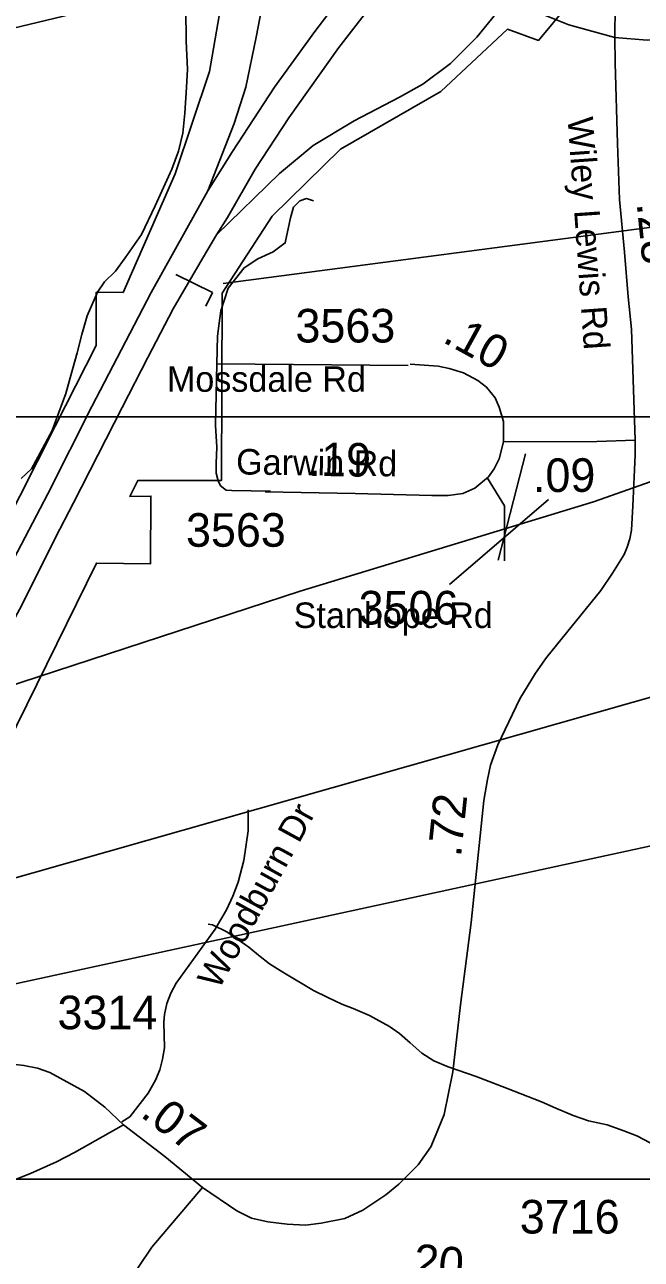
# Model space of a CAD drawing. Extents: x 1662474 to 1856135, y 779280 to 917889.
# Drawn here: x 1782822 to 1785120, y 823451 to 828048 of the extents above; entities that cross this region are included whole.
import ezdxf

# ---------------------------------------------------------------- set-up
doc = ezdxf.new("R2010")
doc.units = 0
for name, color, linetype in [('Exist Boundary Political City Limit New', 7, 'Continuous'), ('Exist Hydrographic Misc Water Feature', 7, 'Continuous'), ('Exist Road Non-System Type 51', 7, 'Continuous'), ('Exist Road Non-System Type 51 Label', 7, 'Continuous'), ('Exist Road Primary Interstate Divided Center Attributed', 7, 'Continuous'), ('Exist Road Primary Interstate Ramp 1 Lane Attributed', 7, 'Continuous'), ('Exist Road Primary Interstate Structure Cantilever Sign Number Label', 7, 'Continuous'), ('Exist Road Primary Interstate Structure Ovrhead Sign CELL', 7, 'Continuous'), ('Exist Road Primary Interstate Structure Standard Bridge Number Label', 7, 'Continuous'), ('Exist Road Primary NC Structure Cantilever Sign CELL', 7, 'Continuous'), ('Exist Road Secondary Mileage Hundredths English Label', 7, 'Continuous'), ('Exist Road Secondary Structure Standard Bridge Number Label', 7, 'Continuous'), ('Exist Road Secondary Type 51 Attributed', 7, 'Continuous'), ('Exist Road Secondary Type 51 Label', 7, 'Continuous'), ('Exist Road Secondary Type 51 Number Label', 7, 'Continuous'), ('Exist Utilities Electrical Transmission Line', 7, 'Continuous'), ('Map Preparation Boundary City Limit Buffer Line', 7, 'Continuous'), ('Map Preparation Inset Cut Line', 7, 'Continuous')]:
    doc.layers.add(name, color=color, linetype=linetype)

msp = doc.modelspace()

# ---------------------------------------------------------------- linework, layer by layer
at = {"layer": 'Exist Boundary Political City Limit New'}
for points in [[(1780370.2, 821881.1), (1781013.1, 822918.2), (1781477.4, 823734.9), (1781477.5, 823840.6), (1781536.1, 823837.9), (1781555.5, 824259.8), (1781728.8, 824232.1), (1782541.5, 825773.9), (1782936.2, 826552.5), (1783088.9, 826853.5), (1783089, 827051.7), (1783189.1, 827051.2), (1783383.2, 827492.5), (1783511.5, 827873.9), (1783644.9, 828645.9)], [(1784851.6, 828127.6), (1784736.2, 827989.2), (1784621.4, 828030.9), (1784373.2, 827798.9), (1783999.2, 827584.3), (1783744, 827335.1), (1783558.4, 827047.8), (1783555.4, 826351.2), (1783244.2, 826351.3), (1783214.4, 826291.1), (1783292.9, 826292.6), (1783290.8, 826039.9), (1783089.5, 826043.2), (1782644.2, 825139.2), (1782396, 824637.1), (1782235.9, 824313.4), (1782178.2, 824182.8), (1781882.8, 823745.4), (1780736.1, 821760.1), (1780217.8, 821056.5)]]:
    msp.add_lwpolyline(points, dxfattribs=at)
at = {"layer": 'Exist Hydrographic Misc Water Feature'}
for points in [[(1782809.1, 826357.9), (1782847.3, 826393.7), (1782879.7, 826453.5), (1782924.4, 826537.2), (1782975.2, 826674.9), (1782991.6, 826732.7), (1783018.3, 826826.5), (1783034.9, 826894.5), (1783055.4, 826964.3), (1783094, 827052.1), (1783120.2, 827089.9), (1783160.4, 827129.7), (1783196.9, 827179.4), (1783257.4, 827267), (1783308.2, 827372.7), (1783371.2, 827510.3), (1783395.6, 827576.2), (1783412, 827644.1), (1783418.6, 827718.1), (1783425.3, 827814), (1783429.6, 827882), (1783424.5, 827986.1), (1783423.3, 828106.1)], [(1783505.7, 824698.7), (1783521.7, 824696.6), (1783575.6, 824670.2), (1783657.2, 824613.6), (1783692.9, 824583.4), (1783734.7, 824551.1), (1783784.6, 824520.7), (1783898.2, 824451.9), (1783952.1, 824425.5), (1784003.8, 824401.2), (1784045.8, 824384.9), (1784107.5, 824358.4), (1784181.3, 824317.9), (1784219.1, 824291.7), (1784258.9, 824257.3), (1784302.5, 824219), (1784346.4, 824190.8), (1784400.3, 824168.4), (1784504.1, 824131.7), (1784617.7, 824088.8), (1784747.5, 824037.9), (1784801.2, 824013.5), (1784865.2, 823987.1), (1784923, 823966.7), (1784992.9, 823952.2), (1785054.7, 823929.8), (1785102.6, 823911.4), (1785152.5, 823885.1)]]:
    msp.add_lwpolyline(points, dxfattribs=at)
at = {"layer": 'Exist Road Non-System Type 51'}
for points in [[(1783898.4, 827392.1), (1783872.6, 827400.2), (1783848, 827392.1), (1783824.1, 827367.7), (1783813.1, 827328.6), (1783792.9, 827235.4), (1783748.2, 827202.6), (1783691.2, 827175.5), (1783639.9, 827142.8), (1783580.2, 827067.2), (1783553.2, 826981.9), (1783546.6, 826936.4), (1783540.9, 826887.9), (1783538, 826785.2)], [(1783538, 826785.2), (1783533.2, 826555.6), (1783538.2, 826474.2), (1783536.1, 826414.4), (1783536.4, 826377.9), (1783543.5, 826349.4), (1783551.6, 826331.2), (1783573.4, 826314.7), (1783594.4, 826312.9), (1783738, 826310.7)], [(1783538, 826785.2), (1784251.4, 826779.1)], [(1784546.4, 826359.6), (1784609.9, 826255.9), (1784609.9, 826052.2)], [(1783654.8, 825124.9), (1783655.4, 825046.2), (1783639.1, 824936.5), (1783617.2, 824855.7), (1783597.6, 824803.4), (1783574.2, 824752.2), (1783532.5, 824679.8), (1783387.1, 824478.8), (1783366.4, 824442.5), (1783351.6, 824403.7), (1783343, 824362.8), (1783341.1, 824334.7), (1783343, 824238.4), (1783336.4, 824196.9), (1783325.6, 824156.4), (1783309.9, 824117.6), (1783282.1, 824069.4), (1783214.1, 823981.1), (1783184.5, 823962.8)]]:
    msp.add_lwpolyline(points, dxfattribs=at)
at = {"layer": 'Exist Road Primary Interstate Divided Center Attributed'}
for points in [[(1784197.1, 828406.2), (1784148, 828344.4), (1784043.5, 828207.8), (1783902.8, 828022.2), (1783753.6, 827815.3), (1783596.9, 827575.9), (1783504.4, 827428.5)], [(1783537.1, 827265), (1783578, 827330.4), (1783681.5, 827510.3), (1783806.9, 827701.1), (1783992.2, 827962.8), (1784237.4, 828278.9), (1784290.5, 828349.1)], [(1783504.4, 827428.5), (1783294.1, 827051), (1783072.4, 826626), (1782908.2, 826301.7), (1782653, 825814.6), (1782465.3, 825443.4), (1782226.5, 824992.4), (1782024, 824591.3), (1781864.8, 824287.8)], [(1781978.4, 824273.8), (1782000.6, 824321.1), (1782103, 824516.4), (1782220.3, 824741.7), (1782325.8, 824962.5), (1782494.9, 825279.6), (1782582.3, 825448.2), (1782737.5, 825749.3), (1782812.1, 825886.9), (1782935.8, 826135.9), (1783004, 826267.1), (1783185.8, 826622.6), (1783281.7, 826808.7), (1783375.5, 826990.1), (1783485.3, 827177.8), (1783537.1, 827265)]]:
    msp.add_lwpolyline(points, dxfattribs=at)
at = {"layer": 'Exist Road Primary Interstate Ramp 1 Lane Attributed'}
for points in [[(1783820, 828627.2), (1783793.3, 828567.9), (1783760.6, 828437), (1783717, 828169.9), (1783684.3, 828000.9), (1783646.1, 827815.6), (1783602.5, 827679.3), (1783504.4, 827428.5)], [(1783537.1, 827265), (1783771.5, 827494), (1783896.8, 827597.5), (1784049.4, 827690.2), (1784218.3, 827777.4), (1784305.5, 827826.5), (1784409.1, 827902.8), (1784507.2, 828000.9), (1784578, 828088.1), (1784629.5, 828148.3)]]:
    msp.add_lwpolyline(points, dxfattribs=at)
at = {"layer": 'Exist Road Primary Interstate Structure Cantilever Sign Number Label'}
for p, q in [((1783561.3, 827084.5), (1787375.6, 827585.7)), ((1782332.2, 824742.6), (1786976.6, 826061.5))]:
    msp.add_line(p, q, dxfattribs=at)
at = {"layer": 'Exist Road Primary Interstate Structure Ovrhead Sign CELL'}
msp.add_line((1781794.8, 823750.1), (1785518, 823749.5), dxfattribs=at)
at = {"layer": 'Exist Road Primary Interstate Structure Standard Bridge Number Label'}
msp.add_line((1782248.6, 824359.3), (1785510.5, 825068.4), dxfattribs=at)
at = {"layer": 'Exist Road Primary NC Structure Cantilever Sign CELL'}
for q in [(1783385.9, 827117.4), (1783497.6, 826999.9)]:
    msp.add_line((1783522.5, 827051.2), q, dxfattribs=at)
at = {"layer": 'Exist Road Secondary Structure Standard Bridge Number Label'}
msp.add_line((1783929, 828311.1), (1780249, 827425.1), dxfattribs=at)
at = {"layer": 'Exist Road Secondary Type 51 Attributed'}
for points in [[(1785023.9, 828239.1), (1785020.5, 828000.1)], [(1785020.5, 828000.1), (1784849.3, 828047.4), (1784725.4, 828096.6), (1784629.5, 828148.3)], [(1785964, 828046.8), (1785827.9, 828033.6), (1785711.8, 828021.8), (1785418.6, 827996.2), (1785141.3, 827990.3), (1785020.5, 828000.1)], [(1785020.5, 828000.1), (1785022.4, 827905.6), (1785031.3, 827605.9), (1785037.8, 827396.9), (1785057.4, 827200.9), (1785070.5, 827034.3), (1785083.6, 826913.5), (1785096.2, 826501.1)], [(1784606.4, 826494.4), (1784606.7, 826570.3), (1784590.6, 826623.7), (1784574.6, 826658.5), (1784542.5, 826698.6), (1784510.4, 826722.6), (1784456.9, 826752), (1784403.4, 826768.1), (1784363.3, 826776.1), (1784259, 826784.1)], [(1785096.2, 826501.1), (1785096.2, 826445.6), (1785088.4, 826255.8), (1785082.9, 826165.8), (1785077.3, 826133.6), (1785067.3, 826102.6), (1785056.2, 826074.8), (1785012.9, 826006), (1784969.2, 825940.6), (1784765.9, 825691.6), (1784725.3, 825633.9), (1784667.6, 825537.9), (1784585.4, 825367), (1784557.6, 825291.5), (1784546.5, 825237.1), (1784532.6, 825159.7), (1784485.7, 824705.2), (1784446, 824398.6), (1784417.1, 824149.7), (1784384.6, 823991), (1784352.1, 823908.1), (1784335, 823869.5), (1784287.9, 823803.5), (1784215.7, 823731.3), (1784168.4, 823691.9), (1784082.2, 823633.9), (1784015.2, 823603.1), (1783926.9, 823585.4), (1783868.6, 823578.6), (1783800, 823582.6), (1783728.2, 823590.9), (1783667.5, 823604.7), (1783613.1, 823631.2), (1783485.3, 823718.2)], [(1783718.7, 826308.3), (1784053.1, 826302.9), (1784339.2, 826294.9), (1784400.7, 826294.9), (1784454.2, 826302.9), (1784499.7, 826321.6), (1784550.5, 826364.4), (1784571.9, 826393.8), (1784590.6, 826431.2), (1784606.4, 826494.4)], [(1785096.2, 826501.1), (1784954.5, 826496.2), (1784606.4, 826494.4)], [(1783190.7, 823951.8), (1783120.5, 824017.4), (1783045.3, 824076.5), (1782916.4, 824146.4), (1782870.3, 824162.4), (1782819.8, 824173.2), (1782588.8, 824200.1), (1782309.6, 824232.3), (1782127, 824253.8), (1781978.4, 824273.8)], [(1781857.4, 822301.4), (1781855.8, 822415.3), (1781858.7, 822573.5), (1781869.4, 822727.5), (1781886, 822833.2), (1781914.2, 822947.2), (1781969.1, 823079), (1782039.6, 823188.5), (1782110.4, 823298.3), (1782239.1, 823459.5), (1782313.5, 823551.2), (1782378.1, 823597.1), (1782444.4, 823630.6), (1782544.6, 823664.3), (1782721.6, 823721.9), (1782843.5, 823771.3), (1782941.5, 823814.1), (1783007.9, 823848.8), (1783190.7, 823951.8)], [(1783485.3, 823718.2), (1783345.1, 823834.4), (1783190.7, 823951.8)], [(1783485.3, 823718.2), (1783296.3, 823496.2), (1783247.6, 823424.2), (1783233.1, 823400.1), (1783211.6, 823349.3), (1783198.7, 823302.8), (1783192.3, 823246.6), (1783190.7, 823203.4), (1783193.7, 823161.8), (1783213.7, 823078), (1783238.8, 823015.2), (1783263.2, 822975.8), (1783287.5, 822942.3), (1783321.2, 822904.7), (1783348.5, 822879.8), (1783373.4, 822860.5), (1783523.9, 822776.1)]]:
    msp.add_lwpolyline(points, dxfattribs=at)
at = {"layer": 'Exist Road Secondary Type 51 Label'}
msp.add_lwpolyline([(1784586.9, 826054.4), (1784687.6, 826450.5)], dxfattribs=at)
msp.add_lwpolyline([(1784586.9, 826054.4), (1784687.6, 826450.5)], dxfattribs=at)
at = {"layer": 'Exist Road Secondary Type 51 Number Label'}
msp.add_line((1784773.7, 826280.4), (1784404.6, 825964), dxfattribs=at)
at = {"layer": 'Exist Utilities Electrical Transmission Line'}
msp.add_lwpolyline([(1785540.2, 826481.7), (1784941.5, 826271), (1783848.7, 825938.5), (1782808.5, 825599), (1781814, 825258.8), (1780966.2, 824972.3), (1779898, 824638.8), (1779256.3, 824429), (1778616.1, 824226.9), (1778259.3, 824130.1), (1777840.4, 823981.4), (1777157, 823735.4), (1776714.1, 823568.2), (1776593.9, 823534.8), (1776008, 823514.3), (1775172.1, 823503.4), (1774494.2, 823493.6), (1773698.4, 823470.5), (1772902.4, 823467.3), (1772022.8, 823486.6), (1771247.2, 823515.2), (1770563.3, 823555.4)], dxfattribs=at)
at = {"layer": 'Map Preparation Boundary City Limit Buffer Line'}
for points in [[(1780370.2, 821881.1), (1781013.1, 822918.2), (1781477.4, 823734.9), (1781477.5, 823840.6), (1781536.1, 823837.9), (1781555.5, 824259.8), (1781728.8, 824232.1), (1782541.5, 825773.9), (1782936.2, 826552.5), (1783088.9, 826853.5), (1783089, 827051.7), (1783189.1, 827051.2), (1783383.2, 827492.5), (1783511.5, 827873.9), (1783644.9, 828645.9)], [(1784851.6, 828127.6), (1784736.2, 827989.2), (1784621.4, 828030.9), (1784373.2, 827798.9), (1783999.2, 827584.3), (1783744, 827335.1), (1783558.4, 827047.8), (1783555.4, 826351.2), (1783244.2, 826351.3), (1783214.4, 826291.1), (1783292.9, 826292.6), (1783290.8, 826039.9), (1783089.5, 826043.2), (1782644.2, 825139.2), (1782396, 824637.1), (1782235.9, 824313.4), (1782178.2, 824182.8), (1781882.8, 823745.4), (1780736.1, 821760.1), (1780217.8, 821056.5)]]:
    msp.add_lwpolyline(points, dxfattribs=at)
at = {"layer": 'Map Preparation Inset Cut Line'}
for points in [[(1731035.7, 826588.1), (1793585.1, 826588.1), (1793585.1, 870408.9), (1731035.7, 870408.9)], [(1793585.1, 782767.4), (1731035.7, 782767.4), (1731035.7, 826588.1), (1793585.1, 826588.1)]]:
    msp.add_lwpolyline(points, close=True, dxfattribs=at)

# ---------------------------------------------------------------- texts
at = {"layer": 'Exist Road Non-System Type 51 Label'}
msp.add_text('Woodburn Dr', height=95, rotation=61.2782, dxfattribs=at).set_placement((1783545.3, 824451.8))
at = {"layer": 'Exist Road Secondary Mileage Hundredths English Label'}
for s, rotation, p in [('.28', 275.7135, (1785102.1, 827382.1)), ('.10', 331.2015, (1784375, 826868.4)), ('.19', 359.0837, (1783879.2, 826368.2)), ('.09', 0.2923, (1784716.3, 826307.5)), ('.72', 84.1066, (1784447.7, 824946.6)), ('.07', 322.7355, (1783249.6, 823985.5)), ('.20', 354.8953, (1784220.8, 823389.3))]:
    msp.add_text(s, height=125, rotation=rotation, dxfattribs=at).set_placement(p)
at = {"layer": 'Exist Road Secondary Type 51 Label'}
for s, rotation, p in [('Wiley Lewis Rd', 274.063, (1784844.8, 827701.1)), ('Garwin Rd', 359.2843, (1783609.7, 826373.4))]:
    msp.add_text(s, height=95, rotation=rotation, dxfattribs=at).set_placement(p)
for s, p in [('Mossdale Rd', (1783352.4, 826680.9)), ('Stanhope Rd', (1783824.6, 825801.6))]:
    msp.add_text(s, height=95, dxfattribs=at).set_placement(p)
at = {"layer": 'Exist Road Secondary Type 51 Number Label'}
for s, p in [('3563', (1783831.2, 826864.5)), ('3563', (1783423.4, 826104.1)), ('3506', (1784066.6, 825814.7)), ('3314', (1782944.7, 824307.8)), ('3716', (1784667, 823547.3))]:
    msp.add_text(s, height=125, dxfattribs=at).set_placement(p)

doc.saveas('drawing.dxf')
